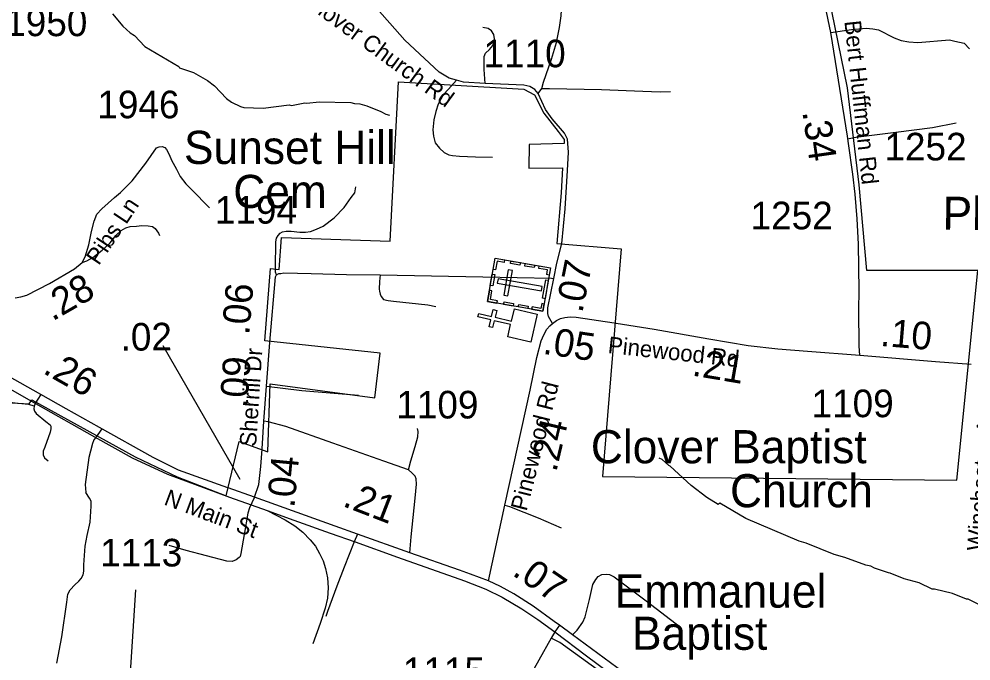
# Model space of a CAD drawing. Extents: x 1159738 to 1321356, y 736314 to 882035.
# Drawn here: x 1271869 to 1276179, y 757861 to 760767 of the extents above; entities that cross this region are included whole.
import ezdxf

# ---------------------------------------------------------------- set-up
doc = ezdxf.new("R2010")
doc.units = 0
for name, color, linetype in [('Exist Boundary Political City Limit New', 7, 'Continuous'), ('Exist Cultural Cemetery CELL', 7, 'Continuous'), ('Exist Cultural Cemetery Label', 7, 'Continuous'), ('Exist Cultural Church CELL', 7, 'Continuous'), ('Exist Cultural Church Label', 7, 'Continuous'), ('Exist Hydrographic Misc Water Feature', 7, 'Continuous'), ('Exist Railroad Mainline', 7, 'Continuous'), ('Exist Railroad Siding', 7, 'Continuous'), ('Exist Road Non-System Type 51', 7, 'Continuous'), ('Exist Road Non-System Type 51 Label', 7, 'Continuous'), ('Exist Road Primary US Attributed', 7, 'Continuous'), ('Exist Road Primary US Label', 7, 'Continuous'), ('Exist Road Primary US Mileage Hundredths English Label', 7, 'Continuous'), ('Exist Road Secondary Mileage Hundredths English Label', 7, 'Continuous'), ('Exist Road Secondary Type 51 Attributed', 7, 'Continuous'), ('Exist Road Secondary Type 51 Label', 7, 'Continuous'), ('Exist Road Secondary Type 51 Number Label', 7, 'Continuous'), ('Map Preparation Boundary City Limit Buffer Line', 7, 'Continuous')]:
    doc.layers.add(name, color=color, linetype=linetype)

msp = doc.modelspace()

# ---------------------------------------------------------------- linework, layer by layer
at = {"layer": 'Exist Boundary Political City Limit New'}
for points in [[(1274510.8, 758695.4), (1276114.4, 758680), (1276210.3, 759628.8), (1275707.5, 759628.8), (1275673, 760015.9), (1275619.3, 760456.4), (1275534.8, 760871.3)], [(1273006.6, 759115), (1273480.7, 759051.6), (1273503.7, 759255.2), (1272981.7, 759310.2), (1273008.3, 759637.9), (1273046.4, 759633.2), (1273058.2, 759778.3), (1273549.7, 759761.6), (1273587.1, 760482.4), (1273819.4, 760469), (1274155.2, 760449.8), (1274203.2, 760424.8), (1274245.4, 760340.3), (1274310.7, 760257.7), (1274337.6, 760221.2), (1274337.1, 760203.4), (1274178.7, 760198.6), (1274176.8, 760092), (1274329.4, 760094), (1274323.6, 759979.7), (1274303.5, 759751.1), (1274595.2, 759726.2), (1274510.8, 758695.4)], [(1271571.8, 759045), (1271915.4, 759024.8), (1271927.3, 759043.8), (1272395.7, 758784.4), (1272585.5, 758694.1), (1272807.1, 758608.4), (1272865.4, 758854.5), (1272995.2, 758808.2), (1273006.6, 759115)]]:
    msp.add_lwpolyline(points, dxfattribs=at)
at = {"layer": 'Exist Cultural Cemetery CELL'}
for points in [[(1273990.1, 759487.9), (1274024.1, 759684.1), (1274275, 759640.6), (1274241, 759444.4)], [(1274066.9, 759676.7), (1274064.9, 759665.5), (1274033.2, 759671), (1274026.3, 759631.1), (1274015.3, 759633), (1274024.2, 759684.1)], [(1274136.9, 759653), (1274094.3, 759660.4), (1274096.2, 759671.6), (1274138.9, 759664.2)], [(1274064.2, 759516.5), (1274082.6, 759513.3), (1274102.7, 759629.3), (1274084.3, 759632.5)], [(1274201.9, 759641.7), (1274159.2, 759649.1), (1274161.1, 759660.3), (1274203.8, 759652.9)], [(1274269.4, 759607.9), (1274258, 759609.9), (1274261.8, 759631.5), (1274222, 759638.5), (1274223.9, 759649.4), (1274275, 759640.6)], [(1274002.8, 759560.9), (1274011.7, 759611.9), (1274022.9, 759610), (1274014, 759558.9)], [(1274037.6, 759590.3), (1274034.4, 759571.9), (1274234.2, 759537.3), (1274237.4, 759555.7)], [(1274239.5, 759503), (1274254, 759586.6), (1274265.2, 759584.6), (1274250.8, 759501)], [(1274032.8, 759480.5), (1274034.7, 759491.7), (1274003, 759497.2), (1274010, 759537.1), (1273999, 759539), (1273990.1, 759487.9)], [(1274105.9, 759467.8), (1274063.2, 759475.2), (1274065.1, 759486.4), (1274107.8, 759479)], [(1274172.1, 759456.3), (1274129.4, 759463.7), (1274131.4, 759474.9), (1274174, 759467.5)], [(1274246.6, 759477), (1274235.3, 759479), (1274231.5, 759457.3), (1274191.7, 759464.2), (1274189.8, 759453.2), (1274241, 759444.3)]]:
    msp.add_lwpolyline(points, close=True, dxfattribs=at)
at = {"layer": 'Exist Cultural Church CELL'}
msp.add_lwpolyline([(1274081.9, 759328.4), (1274094.8, 759383.9), (1274020.7, 759401.3), (1274013.4, 759370.2), (1273997.8, 759373.8), (1274005.1, 759405), (1273946.6, 759418.8), (1273950.3, 759434.4), (1274008.8, 759420.6), (1274016.2, 759451.7), (1274031.7, 759448.1), (1274024.4, 759416.9), (1274098.5, 759399.5), (1274111.8, 759455.5), (1274215.4, 759431.1), (1274185.5, 759304)], close=True, dxfattribs=at)
at = {"layer": 'Exist Hydrographic Misc Water Feature'}
for points in [[(1272292.7, 760791.5), (1272339.2, 760734.2), (1272372.4, 760705.2), (1272392.1, 760692.7), (1272438.7, 760643.3), (1272592.2, 760552), (1272596.1, 760546.8), (1272659.4, 760525.1), (1272722.5, 760489.2), (1272753.8, 760464.4), (1272808.2, 760406.8), (1272831.8, 760390.1), (1272871.3, 760371), (1272887.1, 760366.5), (1272975, 760364), (1273092, 760378.4), (1273103.4, 760376.3), (1273163.8, 760388.1), (1273171.8, 760386.4), (1273228, 760392.7), (1273371.8, 760388.6), (1273387.7, 760384.2), (1273411.7, 760383.5), (1273443.5, 760374.6), (1273506.7, 760348.8), (1273530.4, 760336.1), (1273546.3, 760331.6)], [(1276260.9, 758094.3), (1276166.1, 758141), (1276158.1, 758141.3), (1276094.8, 758167.1), (1276013, 758186.6), (1276003.3, 758185.7), (1275944.2, 758215.4), (1275876.6, 758233.3), (1275813.4, 758259.1), (1275805.4, 758259.3), (1275741.9, 758281.2), (1275726.1, 758289.6), (1275702.2, 758294.3), (1275607.2, 758329), (1275559.6, 758342.4), (1275433, 758394), (1275401.2, 758402.9), (1275160, 758505.3), (1275041.9, 758575.2), (1275033.7, 758569.4), (1274982.6, 758600.8), (1274912, 758654.9), (1274816.5, 758743.6), (1274810.5, 758745.8), (1274781.3, 758772.6), (1274767.5, 758779)]]:
    msp.add_lwpolyline(points, dxfattribs=at)
at = {"layer": 'Exist Railroad Mainline'}
for points in [[(1269039.9, 760359.1), (1269140, 760329), (1269279.4, 760288.9), (1269421.6, 760248.8), (1269569.3, 760206.5), (1269805.7, 760137.4), (1270093.7, 760055.2), (1270238.7, 759987.2), (1270317.6, 759946.8), (1270587.1, 759794.6), (1270720.9, 759718.5), (1270814.8, 759664.9), (1271179.7, 759459.7), (1271264.8, 759411.1), (1271694.1, 759168.4), (1271943.1, 759027), (1272211.2, 758876.3), (1272381.6, 758780.8), (1272541.4, 758706.7), (1272716.3, 758641.3), (1272822.1, 758603.2), (1272920.9, 758567.1), (1272993.3, 758541.8)], [(1272993.3, 758541.8), (1273112.6, 758498), (1273277.2, 758439.8), (1273390.4, 758400.3), (1273583.1, 758331.3), (1273885.4, 758223.3), (1273982.7, 758185.4), (1274056, 758149.6), (1274145.4, 758097.3), (1274218.3, 758048.2), (1274294.4, 757992.5)], [(1274294.4, 757992.5), (1274438.5, 757884.3), (1274790.1, 757622.8), (1274871.1, 757562.9), (1274970.6, 757488.2), (1275188, 757324.4), (1275269.6, 757254.7), (1275292.8, 757232.4), (1275355.1, 757167.3), (1275403.2, 757109.9), (1275501.1, 756981.4), (1275557.5, 756901.1), (1275681.6, 756727.1), (1275714.9, 756681.2), (1275850.1, 756492.2), (1275904.4, 756420.6), (1275980.5, 756327.1), (1276054.8, 756250.5), (1276184.8, 756127.4), (1276521.9, 755816.4), (1276790.7, 755569.6), (1276845, 755519), (1276964.6, 755410.8), (1277036.9, 755353.2)]]:
    msp.add_lwpolyline(points, dxfattribs=at)
at = {"layer": 'Exist Railroad Siding'}
msp.add_lwpolyline([(1272993.3, 758541.8), (1273074.1, 758500.4), (1273117.2, 758472.9), (1273153.4, 758444), (1273187.3, 758410), (1273211.2, 758380.2), (1273229.1, 758348.1), (1273246.3, 758314.9), (1273256.9, 758280), (1273265.6, 758237.9), (1273269.3, 758192.4), (1273265.6, 758144.5), (1273255.9, 758100.4), (1273232.1, 758030), (1273198.7, 757939.2)], dxfattribs=at)
at = {"layer": 'Exist Road Non-System Type 51'}
for p, q in [((1272225.4, 758886.5), (1272213.6, 758870.1)), ((1272244, 758912.2), (1272225.4, 758886.5)), ((1272208.4, 758862.4), (1272200.5, 758841.2))]:
    msp.add_line(p, q, dxfattribs=at)
for points in [[(1274236.5, 760452.5), (1274244.2, 760481.8), (1274279.3, 760585), (1274302.7, 760661.6), (1274315.5, 760728.6), (1274324, 760781.8), (1274326.1, 760830.8), (1274320.8, 760913.8), (1274314.4, 760982.3)], [(1273979.3, 760475.2), (1273975.7, 760538), (1273974.8, 760598.1), (1273981.1, 760612.6), (1273999.3, 760629), (1274014.8, 760648.1), (1274018.4, 760660.8), (1274021.1, 760677.2), (1274019.3, 760697.2), (1274007.5, 760713.6), (1273992.9, 760724.5), (1273969.3, 760729.1)], [(1275543.6, 760706), (1275637.3, 760720.1), (1275703.8, 760725.2), (1275734.1, 760723.1), (1275760.3, 760718.1), (1275831.8, 760681.8), (1275863.1, 760669.7), (1275897.4, 760663.6), (1275938.7, 760661.6), (1276080.8, 760672.7), (1276106, 760667.7), (1276147.3, 760658.6), (1276171.5, 760632.4)], [(1273850.2, 760489.9), (1273813, 760449.5), (1273789.6, 760424), (1273767.3, 760382.5), (1273755.6, 760348.4), (1273747.1, 760311.2), (1273742.8, 760265.4), (1273744.9, 760236.7), (1273753.5, 760206.9), (1273772.6, 760182.4), (1273793.9, 760163.3), (1273815.1, 760152.6), (1273832.1, 760149.4), (1273864, 760146.3), (1273936.3, 760143.1), (1274012.9, 760142)], [(1274219.8, 760430.7), (1274236.5, 760452.5)], [(1274236.5, 760452.5), (1274270.5, 760452.5), (1274506.6, 760448.3), (1274693.7, 760440.8), (1274771.3, 760437.6), (1274819.2, 760438.7)], [(1275620.1, 760225.6), (1275657.9, 760232.2), (1275838.3, 760254.9), (1276004.5, 760275.7), (1276111.2, 760297.4)], [(1272536.3, 760177.2), (1272548.8, 760154.3), (1272560, 760127.6), (1272582.4, 760087), (1272599.2, 760054), (1272624.4, 760021.1), (1272650.3, 759995.8), (1272731.6, 759911.7)], [(1273035.3, 759608.9), (1273030.6, 759621.3), (1273029.8, 759640.8), (1273032.2, 759758.6), (1273035.3, 759774.7), (1273042.3, 759787.2), (1273050.9, 759798.1), (1273061.8, 759803.6), (1273078.1, 759806.7), (1273101.5, 759806.7), (1273140.5, 759802.8), (1273166.2, 759802), (1273188.1, 759805.9), (1273216.1, 759816), (1273245.8, 759830.1), (1273295.7, 759867.5), (1273340.9, 759913.6), (1273373.6, 759958.8), (1273389, 759981), (1273393.6, 760006.8)], [(1272155.2, 759664.2), (1272175.5, 759672.8), (1272203.5, 759687.6), (1272244.9, 759720.4), (1272281.5, 759754), (1272308, 759786.7), (1272331.2, 759809.1), (1272352.3, 759822.4), (1272371.8, 759827.9), (1272400.6, 759830.2), (1272424.8, 759831.8), (1272453.6, 759831), (1272473.9, 759827.9), (1272485.6, 759818.5), (1272501.2, 759798.2), (1272505.1, 759786.5)], [(1273068, 759617.5), (1273192, 759615), (1273351.8, 759611.1), (1273503.8, 759608.8)], [(1273503.8, 759608.8), (1273501.8, 759579.3), (1273500.3, 759544.2), (1273501.1, 759534.8), (1273503.4, 759522.3), (1273508.1, 759510.6), (1273519, 759498.1), (1273540, 759492.7), (1273564.2, 759490.3), (1273719.4, 759473.2), (1273756.8, 759465.4)], [(1273503.8, 759608.8), (1273969.6, 759600.3), (1274280.3, 759594), (1274289.6, 759592.5)], [(1272989.3, 759105.1), (1273149.8, 759084.7), (1273405.6, 759063.8)], [(1271967.6, 759067.2), (1271954.2, 759046.2), (1271943.8, 759029.8), (1271937.8, 759015)], [(1271937.8, 759015), (1271913.2, 759021.3), (1271864.7, 759027.3), (1271786.5, 759035.6), (1271685.8, 759043.3), (1271632.5, 759043.8), (1271618.3, 759040.9), (1271605.8, 759033.8), (1271595.8, 759021.9), (1271591, 759011.2), (1271586.9, 758973.9), (1271578.6, 758831.7), (1271557.4, 758590.3), (1271546.1, 758422.2), (1271544.4, 758370.3), (1271546.7, 758349)], [(1271937.8, 759015), (1271936.9, 759003), (1271939, 758991.7), (1271947.2, 758981.8), (1271991, 758945.7), (1272010, 758930.7), (1272013.8, 758924.7), (1272013.2, 758911.5), (1272010, 758896.2), (1271985.9, 758828.4), (1271978.8, 758810.3), (1271978.8, 758793.9), (1271984.3, 758780.8), (1272000.7, 758767.7)], [(1273632.6, 758726.5), (1273521.4, 758765.1), (1273289.9, 758847), (1273076.4, 758922.6), (1272997.7, 758942.9), (1272977.4, 758946)], [(1273632.6, 758726.5), (1273642.9, 758766.9), (1273663.2, 758831.6), (1273674.9, 758876.1), (1273675.7, 758899.5), (1273673.3, 758913.5)], [(1272213.6, 758870.1), (1272208.9, 758863.6), (1272208.4, 758862.4)], [(1272200.5, 758841.2), (1272199.9, 758839.5), (1272185.8, 758782.3), (1272168.8, 758660), (1272171.8, 758623.3)], [(1273639.1, 758349.8), (1273645.1, 758423.3), (1273662.3, 758598.1), (1273669.3, 758661), (1273667.7, 758686), (1273663, 758697.7), (1273648.2, 758713.3), (1273632.6, 758726.5)], [(1272040.9, 757851.1), (1272063, 757969.6), (1272085.2, 758126.6), (1272090.9, 758162.8), (1272101.5, 758183), (1272121.8, 758206.1), (1272140, 758221.5), (1272150.6, 758234), (1272159.3, 758251.4), (1272163.1, 758266.8), (1272162.2, 758295.7), (1272168, 758381.1), (1272177.6, 758428.3), (1272191.1, 758490), (1272195.9, 758561.8), (1272195.9, 758583.9), (1272188.2, 758597.4), (1272171.8, 758623.3)], [(1272934.7, 758602.9), (1272923.3, 758577.5), (1272912.4, 758554.9), (1272904.6, 758530.7), (1272888.2, 758434), (1272873.4, 758347.7), (1272871.1, 758334.5), (1272865.6, 758329.8), (1272852.4, 758318.9), (1272834.4, 758311.8), (1272810.3, 758312.6), (1272626.3, 758361), (1272549.1, 758384.4)], [(1274068.1, 758566.9), (1274090.1, 758560.7), (1274218.7, 758509.5), (1274323.6, 758463.1)], [(1273401.7, 758434.9), (1273385.9, 758400.9), (1273341.4, 758286.2), (1273307.9, 758199.8), (1273265.8, 758084.3), (1273258.8, 758061.9)], [(1274375.6, 757978.8), (1274395.4, 757999.9), (1274421.2, 758036.9), (1274432.3, 758060.6), (1274452.3, 758139.2), (1274467.6, 758207.2), (1274480.2, 758230.1), (1274491.2, 758242.8), (1274507.1, 758251.7), (1274527.1, 758253.8), (1274542.9, 758251.7), (1274564, 758242.2), (1274708.4, 758133.6), (1274864, 758013.7)], [(1274853.8, 757542.1), (1274797.7, 757585.8), (1274669, 757685.1), (1274513.3, 757803.3), (1274361.3, 757912.7), (1274317.1, 757944.4), (1274278.1, 757964.1)]]:
    msp.add_lwpolyline(points, dxfattribs=at)
at = {"layer": 'Exist Road Primary US Attributed'}
for points in [[(1272815.4, 758645), (1272815, 758645.1), (1272590.9, 758724.7), (1272477.1, 758782), (1272233.5, 758918.5), (1272082.6, 759002), (1271967.6, 759067.2), (1271815.1, 759152.9), (1271600.3, 759272.4)], [(1272934.7, 758602.9), (1272815.4, 758645)], [(1273994.2, 758224.2), (1273913, 758253.5), (1273864, 758272.3), (1273639.1, 758349.8), (1273401.7, 758434.9), (1273300.1, 758471.9), (1272934.7, 758602.9)], [(1274315.6, 758022.3), (1274291.9, 758040), (1274197.5, 758108.8), (1274109.2, 758165.5), (1274049.6, 758198.6), (1273994.2, 758224.2)], [(1276194.4, 756154.4), (1276086.7, 756255.2), (1276045.1, 756298.6), (1275980, 756377), (1275882, 756511.2), (1275825.3, 756588), (1275745.1, 756702.9), (1275697.5, 756764.8), (1275551.9, 756965.3), (1275457.1, 757095.9), (1275376.5, 757201.6), (1275337.2, 757247.9), (1275283.1, 757302.9), (1275224.5, 757353.2), (1275113.7, 757436.5), (1275038.1, 757490.6), (1274893.5, 757596.4), (1274575.7, 757831.2), (1274375.6, 757978.8), (1274315.6, 758022.3)]]:
    msp.add_lwpolyline(points, dxfattribs=at)
at = {"layer": 'Exist Road Primary US Mileage Hundredths English Label'}
msp.add_line((1272869.8, 758682.1), (1272522.2, 759288.1), dxfattribs=at)
at = {"layer": 'Exist Road Secondary Type 51 Attributed'}
msp.add_line((1274315.6, 758022.3), (1274294.4, 757992.5), dxfattribs=at)
for points in [[(1275675.2, 759245.6), (1275672, 759285.8), (1275671.3, 759450.1), (1275672, 759538.5), (1275669.3, 759747.2), (1275663.2, 759863.2), (1275654.6, 759974.4), (1275644.4, 760065.1), (1275624.4, 760204.2), (1275619.2, 760237.4), (1275543.6, 760706), (1275518, 760828.6), (1275503.9, 760880.6), (1275470.6, 760978.9), (1275457.5, 761013.8)], [(1274326.5, 759750.9), (1274342, 759908.6), (1274351.9, 760080.8), (1274357.4, 760164.6), (1274352.8, 760223.7), (1274339.2, 760251), (1274282.8, 760314.7), (1274252.5, 760356.9), (1274219.8, 760430.7), (1274204.8, 760447.9), (1274182.1, 760461.6), (1274154.8, 760467.9), (1273979.3, 760475.2), (1273881.1, 760480.7), (1273850.2, 760489.9), (1273816.5, 760499.8), (1273772, 760527.1), (1273704.2, 760589), (1273615.9, 760671.4), (1273467.7, 760838.8)], [(1271851.5, 759505.4), (1271878, 759509.3), (1271905.1, 759517.1), (1272007.3, 759570.2), (1272120.9, 759636.2), (1272155.2, 759664.2), (1272168.3, 759690.5), (1272185.4, 759744.4), (1272197.1, 759806), (1272209.6, 759852), (1272222.1, 759884), (1272244.6, 759908.1), (1272300.8, 759958.8), (1272328.8, 759982.2), (1272381.3, 760034.3), (1272443.4, 760114.6), (1272491.1, 760183.5), (1272503.3, 760189.1), (1272516.6, 760189.8), (1272528.6, 760185.6), (1272536.3, 760177.2)], [(1274284.2, 759389.5), (1274266.8, 759420.3), (1274263.6, 759434.4), (1274263, 759460.2), (1274289.6, 759592.5), (1274303.9, 759662.3), (1274326.5, 759750.9)], [(1273004.8, 759303.2), (1273004.9, 759304.5), (1273030.6, 759600.3), (1273035.3, 759608.9), (1273045.4, 759615.1), (1273054.7, 759615.9), (1273068, 759617.5)], [(1274284.2, 759389.5), (1274302.2, 759401.7), (1274320.2, 759411.4), (1274339.5, 759415.9), (1274364.6, 759418.4), (1274392, 759417.7), (1274563, 759392.2)], [(1273994.2, 758224.2), (1274068.1, 758566.9), (1274183.2, 759087), (1274213.4, 759235.1), (1274233.4, 759309.8), (1274245, 759338.1), (1274258.5, 759362.6), (1274272, 759378.7), (1274284.2, 759389.5)], [(1274563, 759392.2), (1274572.8, 759390.8), (1274745, 759362.5), (1274991.4, 759319.4), (1275170, 759289.3), (1275305, 759273.9), (1275439.2, 759263.6), (1275675.2, 759245.6)], [(1272970.5, 758819.5), (1272970.6, 758820.6), (1272977.4, 758946), (1272989.3, 759105.1), (1273004.8, 759303.2)], [(1275675.2, 759245.6), (1276017.7, 759217.3), (1276179, 759205.3)], [(1272934.7, 758602.9), (1272955.2, 758659.3), (1272963.2, 758741.6), (1272970.5, 758819.5)], [(1274294.4, 757992.5), (1274278.1, 757964.1), (1274055.2, 757566), (1273999.1, 757509.8), (1273903.9, 757452.3), (1273746.3, 757398.8), (1273395.1, 757296.1)]]:
    msp.add_lwpolyline(points, dxfattribs=at)
at = {"layer": 'Exist Road Secondary Type 51 Number Label'}
msp.add_line((1272352.9, 757461.1), (1272397.4, 758183), dxfattribs=at)
at = {"layer": 'Map Preparation Boundary City Limit Buffer Line'}
for points in [[(1274510.8, 758695.4), (1276114.4, 758680), (1276210.3, 759628.8), (1275707.5, 759628.8), (1275673, 760015.9), (1275619.3, 760456.4), (1275534.8, 760871.3)], [(1273006.6, 759115), (1273480.7, 759051.6), (1273503.7, 759255.2), (1272981.7, 759310.2), (1273008.3, 759637.9), (1273046.4, 759633.2), (1273058.2, 759778.3), (1273549.7, 759761.6), (1273587.1, 760482.4), (1273819.4, 760469), (1274155.2, 760449.8), (1274203.2, 760424.8), (1274245.4, 760340.3), (1274310.7, 760257.7), (1274337.6, 760221.2), (1274337.1, 760203.4), (1274178.7, 760198.6), (1274176.8, 760092), (1274329.4, 760094), (1274323.6, 759979.7), (1274303.5, 759751.1), (1274595.2, 759726.2), (1274510.8, 758695.4)], [(1271571.8, 759045), (1271915.4, 759024.8), (1271927.3, 759043.8), (1272395.7, 758784.4), (1272585.5, 758694.1), (1272807.1, 758608.4), (1272865.4, 758854.5), (1272995.2, 758808.2), (1273006.6, 759115)]]:
    msp.add_lwpolyline(points, dxfattribs=at)

# ---------------------------------------------------------------- texts
at = {"layer": 'Exist Cultural Cemetery Label'}
for s, p in [('Sunset Hill ', (1272616.1, 760111.1)), ('    Cem', (1272616.1, 759911.6))]:
    msp.add_text(s, height=150, dxfattribs=at).set_placement(p)
at = {"layer": 'Exist Cultural Church Label'}
msp.add_text('Philadelphia', height=150, rotation=359.2422, dxfattribs=at).set_placement((1276049.3, 759813.6))
for s, p in [('Clover Baptist', (1274458, 758756)), ('Church', (1275088.2, 758556.8)), ('Emmanuel', (1274565.4, 758102.4)), ('Baptist', (1274644.2, 757911.4))]:
    msp.add_text(s, height=150, dxfattribs=at).set_placement(p)
at = {"layer": 'Exist Road Non-System Type 51 Label'}
msp.add_text('Winchester Ave', height=75, rotation=85.4722, dxfattribs=at).set_placement((1276235.1, 758357))
at = {"layer": 'Exist Road Primary US Label'}
msp.add_text('N Main St', height=75, rotation=339.4894, dxfattribs=at).set_placement((1272521.1, 758570))
at = {"layer": 'Exist Road Primary US Mileage Hundredths English Label'}
for s, rotation, p in [('.02', 0.5313, (1272329.6, 759265.2)), ('.26', 330.4627, (1271972.6, 759166.7)), ('.21', 338.864, (1273329.5, 758563.6)), ('.07', 325.5513, (1274097.5, 758252.4))]:
    msp.add_text(s, height=125, rotation=rotation, dxfattribs=at).set_placement(p)
at = {"layer": 'Exist Road Secondary Mileage Hundredths English Label'}
for s, rotation, p in [('.34', 278.1677, (1275415.2, 760347.1)), ('.07', 78.6111, (1274419, 759433.3)), ('.28', 29.9492, (1272020.7, 759397.3)), ('.06', 85.0357, (1272911, 759334.3)), ('.10', 355.2776, (1275765.5, 759287.6)), ('.05', 351.5212, (1274237.2, 759252.2)), ('.09', 85.7354, (1272901.6, 759003)), ('.21', 350.4411, (1274912.5, 759153.8)), ('.24', 76.6655, (1274300.9, 758712.6)), ('.04', 84.672, (1273115.5, 758551.7))]:
    msp.add_text(s, height=125, rotation=rotation, dxfattribs=at).set_placement(p)
at = {"layer": 'Exist Road Secondary Type 51 Label'}
for s, rotation, p in [('Clover Church Rd', 323.8312, (1273159, 760834.4)), ('Bert Huffman Rd', 276.1444, (1275605.5, 760757.2)), ('Pibs Ln', 56.282, (1272230.3, 759648.5)), ('Pinewood Rd', 353.7897, (1274532.7, 759255.5)), ('Sherrill Dr', 86.283, (1272942.4, 758829.6)), ('Pinewood Rd', 75.725, (1274166.8, 758536.1))]:
    msp.add_text(s, height=75, rotation=rotation, dxfattribs=at).set_placement(p)
at = {"layer": 'Exist Road Secondary Type 51 Number Label'}
for s, p in [('1950', (1271806.7, 760689.7)), ('1110', (1273972.2, 760548.7)), ('1946', (1272223.8, 760317.8)), ('1252', (1275787, 760127.1)), ('1194', (1272755.8, 759840.8)), ('1252', (1275181, 759815.2)), ('1252', (1275181, 759815.2)), ('1252', (1275181, 759815.2)), ('1252', (1275181, 759815.2)), ('1252', (1275181, 759815.2)), ('1252', (1275181, 759815.2)), ('1109', (1273577.2, 758958.8)), ('1109', (1275457.1, 758964.5)), ('1113', (1272236.3, 758288.8)), ('1115', (1273606.6, 757751.6))]:
    msp.add_text(s, height=125, dxfattribs=at).set_placement(p)

doc.saveas('drawing.dxf')
